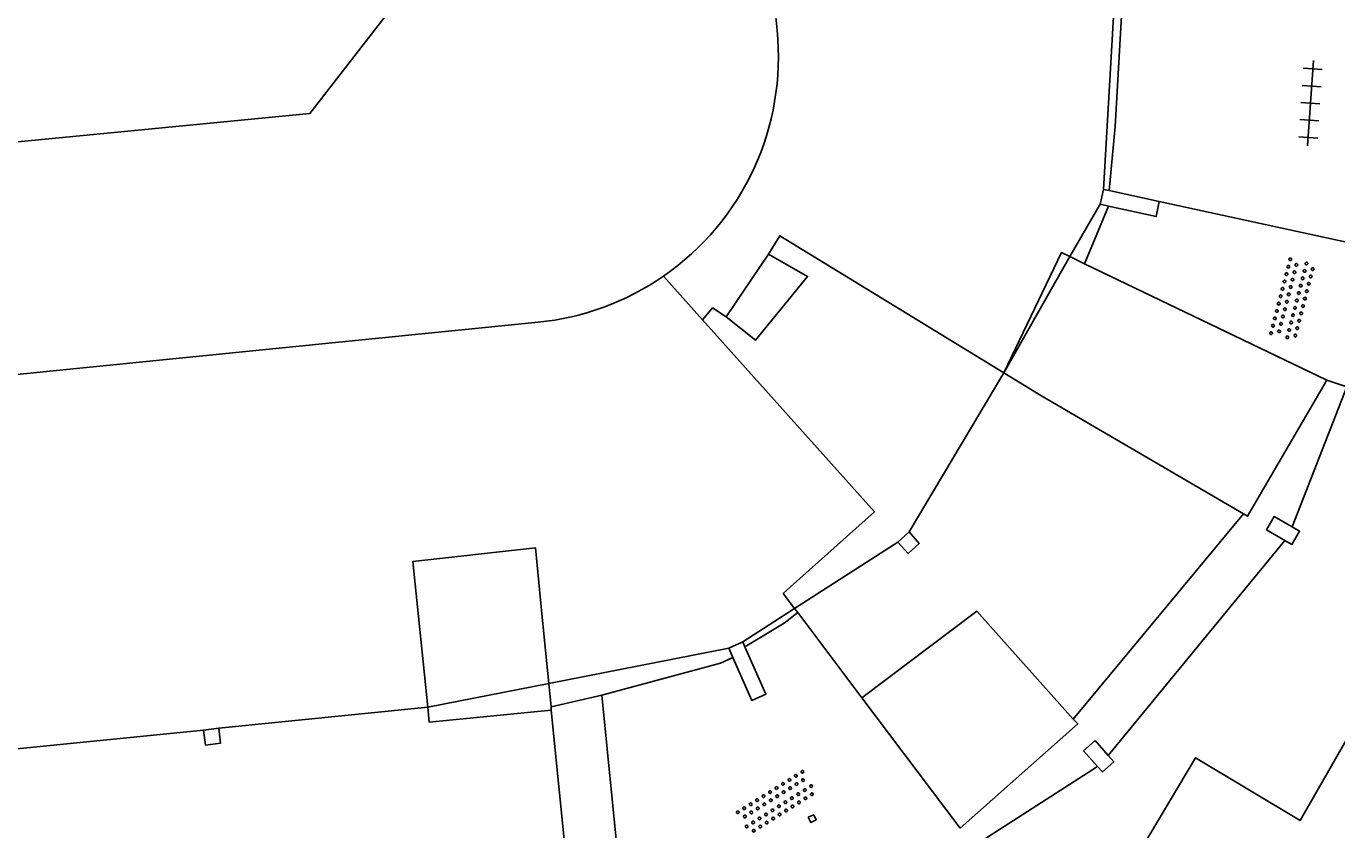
# Model space of a CAD drawing. Extents: x 131000 to 133013, y 393000 to 396501.
# Drawn here: x 132807.3 to 132841.69, y 394831.9 to 394852.98 of the extents above; entities that cross this region are included whole.
import ezdxf

# ---------------------------------------------------------------- set-up
doc = ezdxf.new("R2010")
doc.units = 0
for name, color, linetype in [('gg-afsc-erfafscheiding', 7, 'Continuous'), ('gg-afsc-hekwerk', 7, 'Continuous'), ('gg-afsc-muur', 7, 'Continuous'), ('gg-bbg-luifel en loopbrug', 7, 'Continuous'), ('gg-bbg-overig bouwwerk', 7, 'Continuous'), ('gg-bbg-pilaar overkapping', 7, 'Continuous'), ('gg-knt-trap', 7, 'Continuous'), ('gg-knt-verharding', 7, 'Continuous'), ('gt-symb-overige verharding', 7, 'Continuous'), ('gt-symb-tegel verharding', 7, 'Continuous')]:
    doc.layers.add(name, color=color, linetype=linetype)

# ---------------------------------------------------------------- blocks, each defined once
blk = doc.blocks.new('gt0-TEG1')
at = {"layer": 'gt-symb-tegel verharding'}
for p, q in [((-1.125, 0), (1.125, 0)), ((-0.9, -0.25), (-0.9, 0.25)), ((-0.45, -0.25), (-0.45, 0.25)), ((0, -0.25), (0, 0.25)), ((0.45, -0.25), (0.45, 0.25)), ((0.9, -0.25), (0.9, 0.25))]:
    blk.add_line(p, q, dxfattribs=at)
blk = doc.blocks.new('gt0-OVH')
at = {"layer": 'gt-symb-overige verharding'}
for points in [[(-0.972, 0.298), (-0.967, 0.308), (-0.965, 0.319), (-0.966, 0.33), (-0.971, 0.34), (-0.978, 0.348), (-0.988, 0.353), (-0.999, 0.355), (-1.01, 0.354), (-1.02, 0.349), (-1.028, 0.342), (-1.033, 0.332), (-1.035, 0.321), (-1.034, 0.31), (-1.029, 0.3), (-1.022, 0.292), (-1.012, 0.287), (-1.001, 0.285), (-0.99, 0.286), (-0.98, 0.291)], [(-0.772, 0.298), (-0.767, 0.308), (-0.765, 0.319), (-0.766, 0.33), (-0.771, 0.34), (-0.778, 0.348), (-0.788, 0.353), (-0.799, 0.355), (-0.81, 0.354), (-0.82, 0.349), (-0.828, 0.342), (-0.833, 0.332), (-0.835, 0.321), (-0.834, 0.31), (-0.829, 0.3), (-0.822, 0.292), (-0.812, 0.287), (-0.801, 0.285), (-0.79, 0.286), (-0.78, 0.291)], [(-0.572, 0.298), (-0.567, 0.308), (-0.565, 0.319), (-0.566, 0.33), (-0.571, 0.34), (-0.578, 0.348), (-0.588, 0.353), (-0.599, 0.355), (-0.61, 0.354), (-0.62, 0.349), (-0.628, 0.342), (-0.633, 0.332), (-0.635, 0.321), (-0.634, 0.31), (-0.629, 0.3), (-0.622, 0.292), (-0.612, 0.287), (-0.601, 0.285), (-0.59, 0.286), (-0.58, 0.291)], [(-0.372, 0.298), (-0.367, 0.308), (-0.365, 0.319), (-0.366, 0.33), (-0.371, 0.34), (-0.378, 0.348), (-0.388, 0.353), (-0.399, 0.355), (-0.41, 0.354), (-0.42, 0.349), (-0.428, 0.342), (-0.433, 0.332), (-0.435, 0.321), (-0.434, 0.31), (-0.429, 0.3), (-0.422, 0.292), (-0.412, 0.287), (-0.401, 0.285), (-0.39, 0.286), (-0.38, 0.291)], [(-0.172, 0.298), (-0.167, 0.308), (-0.165, 0.319), (-0.166, 0.33), (-0.171, 0.34), (-0.178, 0.348), (-0.188, 0.353), (-0.199, 0.355), (-0.21, 0.354), (-0.22, 0.349), (-0.228, 0.342), (-0.233, 0.332), (-0.235, 0.321), (-0.234, 0.31), (-0.229, 0.3), (-0.222, 0.292), (-0.212, 0.287), (-0.201, 0.285), (-0.19, 0.286), (-0.18, 0.291)], [(0.028, 0.298), (0.033, 0.308), (0.035, 0.319), (0.034, 0.33), (0.029, 0.34), (0.022, 0.348), (0.012, 0.353), (0.001, 0.355), (-0.01, 0.354), (-0.02, 0.349), (-0.028, 0.342), (-0.033, 0.332), (-0.035, 0.321), (-0.034, 0.31), (-0.029, 0.3), (-0.022, 0.292), (-0.012, 0.287), (-0.001, 0.285), (0.01, 0.286), (0.02, 0.291)], [(0.228, 0.298), (0.233, 0.308), (0.235, 0.319), (0.234, 0.33), (0.229, 0.34), (0.222, 0.348), (0.212, 0.353), (0.201, 0.355), (0.19, 0.354), (0.18, 0.349), (0.172, 0.342), (0.167, 0.332), (0.165, 0.321), (0.166, 0.31), (0.171, 0.3), (0.178, 0.292), (0.188, 0.287), (0.199, 0.285), (0.21, 0.286), (0.22, 0.291)], [(0.428, 0.298), (0.433, 0.308), (0.435, 0.319), (0.434, 0.33), (0.429, 0.34), (0.422, 0.348), (0.412, 0.353), (0.401, 0.355), (0.39, 0.354), (0.38, 0.349), (0.372, 0.342), (0.367, 0.332), (0.365, 0.321), (0.366, 0.31), (0.371, 0.3), (0.378, 0.292), (0.388, 0.287), (0.399, 0.285), (0.41, 0.286), (0.42, 0.291)], [(0.628, 0.298), (0.633, 0.308), (0.635, 0.319), (0.634, 0.33), (0.629, 0.34), (0.622, 0.348), (0.612, 0.353), (0.601, 0.355), (0.59, 0.354), (0.58, 0.349), (0.572, 0.342), (0.567, 0.332), (0.565, 0.321), (0.566, 0.31), (0.571, 0.3), (0.578, 0.292), (0.588, 0.287), (0.599, 0.285), (0.61, 0.286), (0.62, 0.291)], [(0.828, 0.298), (0.833, 0.308), (0.835, 0.319), (0.834, 0.33), (0.829, 0.34), (0.822, 0.348), (0.812, 0.353), (0.801, 0.355), (0.79, 0.354), (0.78, 0.349), (0.772, 0.342), (0.767, 0.332), (0.765, 0.321), (0.766, 0.31), (0.771, 0.3), (0.778, 0.292), (0.788, 0.287), (0.799, 0.285), (0.81, 0.286), (0.82, 0.291)], [(1.028, 0.298), (1.033, 0.308), (1.035, 0.319), (1.034, 0.33), (1.029, 0.34), (1.022, 0.348), (1.012, 0.353), (1.001, 0.355), (0.99, 0.354), (0.98, 0.349), (0.972, 0.342), (0.967, 0.332), (0.965, 0.321), (0.966, 0.31), (0.971, 0.3), (0.978, 0.292), (0.988, 0.287), (0.999, 0.285), (1.01, 0.286), (1.02, 0.291)], [(-0.872, 0.106), (-0.867, 0.116), (-0.865, 0.126), (-0.866, 0.137), (-0.871, 0.147), (-0.878, 0.156), (-0.888, 0.161), (-0.899, 0.163), (-0.91, 0.162), (-0.92, 0.157), (-0.928, 0.15), (-0.933, 0.14), (-0.935, 0.129), (-0.934, 0.118), (-0.929, 0.108), (-0.922, 0.1), (-0.912, 0.095), (-0.901, 0.092), (-0.89, 0.094), (-0.88, 0.098)], [(-0.672, 0.106), (-0.667, 0.116), (-0.665, 0.126), (-0.666, 0.137), (-0.671, 0.147), (-0.678, 0.156), (-0.688, 0.161), (-0.699, 0.163), (-0.71, 0.162), (-0.72, 0.157), (-0.728, 0.15), (-0.733, 0.14), (-0.735, 0.129), (-0.734, 0.118), (-0.729, 0.108), (-0.722, 0.1), (-0.712, 0.095), (-0.701, 0.092), (-0.69, 0.094), (-0.68, 0.098)], [(-0.472, 0.106), (-0.467, 0.116), (-0.465, 0.126), (-0.466, 0.137), (-0.471, 0.147), (-0.478, 0.156), (-0.488, 0.161), (-0.499, 0.163), (-0.51, 0.162), (-0.52, 0.157), (-0.528, 0.15), (-0.533, 0.14), (-0.535, 0.129), (-0.534, 0.118), (-0.529, 0.108), (-0.522, 0.1), (-0.512, 0.095), (-0.501, 0.092), (-0.49, 0.094), (-0.48, 0.098)], [(-0.272, 0.106), (-0.267, 0.116), (-0.265, 0.126), (-0.266, 0.137), (-0.271, 0.147), (-0.278, 0.156), (-0.288, 0.161), (-0.299, 0.163), (-0.31, 0.162), (-0.32, 0.157), (-0.328, 0.15), (-0.333, 0.14), (-0.335, 0.129), (-0.334, 0.118), (-0.329, 0.108), (-0.322, 0.1), (-0.312, 0.095), (-0.301, 0.092), (-0.29, 0.094), (-0.28, 0.098)], [(-0.072, 0.106), (-0.067, 0.116), (-0.065, 0.126), (-0.066, 0.137), (-0.071, 0.147), (-0.078, 0.156), (-0.088, 0.161), (-0.099, 0.163), (-0.11, 0.162), (-0.12, 0.157), (-0.128, 0.15), (-0.133, 0.14), (-0.135, 0.129), (-0.134, 0.118), (-0.129, 0.108), (-0.122, 0.1), (-0.112, 0.095), (-0.101, 0.092), (-0.09, 0.094), (-0.08, 0.098)], [(0.128, 0.106), (0.133, 0.116), (0.135, 0.126), (0.134, 0.137), (0.129, 0.147), (0.122, 0.156), (0.112, 0.161), (0.101, 0.163), (0.09, 0.162), (0.08, 0.157), (0.072, 0.15), (0.067, 0.14), (0.065, 0.129), (0.066, 0.118), (0.071, 0.108), (0.078, 0.1), (0.088, 0.095), (0.099, 0.092), (0.11, 0.094), (0.12, 0.098)], [(0.328, 0.106), (0.333, 0.116), (0.335, 0.126), (0.334, 0.137), (0.329, 0.147), (0.322, 0.156), (0.312, 0.161), (0.301, 0.163), (0.29, 0.162), (0.28, 0.157), (0.272, 0.15), (0.267, 0.14), (0.265, 0.129), (0.266, 0.118), (0.271, 0.108), (0.278, 0.1), (0.288, 0.095), (0.299, 0.092), (0.31, 0.094), (0.32, 0.098)], [(0.528, 0.106), (0.533, 0.116), (0.535, 0.126), (0.534, 0.137), (0.529, 0.147), (0.522, 0.156), (0.512, 0.161), (0.501, 0.163), (0.49, 0.162), (0.48, 0.157), (0.472, 0.15), (0.467, 0.14), (0.465, 0.129), (0.466, 0.118), (0.471, 0.108), (0.478, 0.1), (0.488, 0.095), (0.499, 0.092), (0.51, 0.094), (0.52, 0.098)], [(0.728, 0.106), (0.733, 0.116), (0.735, 0.126), (0.734, 0.137), (0.729, 0.147), (0.722, 0.156), (0.712, 0.161), (0.701, 0.163), (0.69, 0.162), (0.68, 0.157), (0.672, 0.15), (0.667, 0.14), (0.665, 0.129), (0.666, 0.118), (0.671, 0.108), (0.678, 0.1), (0.688, 0.095), (0.699, 0.092), (0.71, 0.094), (0.72, 0.098)], [(0.928, 0.106), (0.933, 0.116), (0.935, 0.126), (0.934, 0.137), (0.929, 0.147), (0.922, 0.156), (0.912, 0.161), (0.901, 0.163), (0.89, 0.162), (0.88, 0.157), (0.872, 0.15), (0.867, 0.14), (0.865, 0.129), (0.866, 0.118), (0.871, 0.108), (0.878, 0.1), (0.888, 0.095), (0.899, 0.092), (0.91, 0.094), (0.92, 0.098)], [(-0.972, -0.142), (-0.967, -0.132), (-0.965, -0.121), (-0.966, -0.11), (-0.971, -0.1), (-0.978, -0.092), (-0.988, -0.087), (-0.999, -0.085), (-1.01, -0.086), (-1.02, -0.091), (-1.028, -0.098), (-1.033, -0.108), (-1.035, -0.119), (-1.034, -0.13), (-1.029, -0.14), (-1.022, -0.148), (-1.012, -0.153), (-1.001, -0.155), (-0.99, -0.154), (-0.98, -0.149)], [(-0.872, -0.334), (-0.867, -0.324), (-0.865, -0.314), (-0.866, -0.303), (-0.871, -0.293), (-0.878, -0.284), (-0.888, -0.279), (-0.899, -0.277), (-0.91, -0.278), (-0.92, -0.283), (-0.928, -0.29), (-0.933, -0.3), (-0.935, -0.311), (-0.934, -0.322), (-0.929, -0.332), (-0.922, -0.34), (-0.912, -0.345), (-0.901, -0.348), (-0.89, -0.346), (-0.88, -0.342)], [(-0.772, -0.142), (-0.767, -0.132), (-0.765, -0.121), (-0.766, -0.11), (-0.771, -0.1), (-0.778, -0.092), (-0.788, -0.087), (-0.799, -0.085), (-0.81, -0.086), (-0.82, -0.091), (-0.828, -0.098), (-0.833, -0.108), (-0.835, -0.119), (-0.834, -0.13), (-0.829, -0.14), (-0.822, -0.148), (-0.812, -0.153), (-0.801, -0.155), (-0.79, -0.154), (-0.78, -0.149)], [(-0.672, -0.334), (-0.667, -0.324), (-0.665, -0.314), (-0.666, -0.303), (-0.671, -0.293), (-0.678, -0.284), (-0.688, -0.279), (-0.699, -0.277), (-0.71, -0.278), (-0.72, -0.283), (-0.728, -0.29), (-0.733, -0.3), (-0.735, -0.311), (-0.734, -0.322), (-0.729, -0.332), (-0.722, -0.34), (-0.712, -0.345), (-0.701, -0.348), (-0.69, -0.346), (-0.68, -0.342)], [(-0.572, -0.142), (-0.567, -0.132), (-0.565, -0.121), (-0.566, -0.11), (-0.571, -0.1), (-0.578, -0.092), (-0.588, -0.087), (-0.599, -0.085), (-0.61, -0.086), (-0.62, -0.091), (-0.628, -0.098), (-0.633, -0.108), (-0.635, -0.119), (-0.634, -0.13), (-0.629, -0.14), (-0.622, -0.148), (-0.612, -0.153), (-0.601, -0.155), (-0.59, -0.154), (-0.58, -0.149)], [(-0.472, -0.334), (-0.467, -0.324), (-0.465, -0.314), (-0.466, -0.303), (-0.471, -0.293), (-0.478, -0.284), (-0.488, -0.279), (-0.499, -0.277), (-0.51, -0.278), (-0.52, -0.283), (-0.528, -0.29), (-0.533, -0.3), (-0.535, -0.311), (-0.534, -0.322), (-0.529, -0.332), (-0.522, -0.34), (-0.512, -0.345), (-0.501, -0.348), (-0.49, -0.346), (-0.48, -0.342)], [(-0.372, -0.142), (-0.367, -0.132), (-0.365, -0.121), (-0.366, -0.11), (-0.371, -0.1), (-0.378, -0.092), (-0.388, -0.087), (-0.399, -0.085), (-0.41, -0.086), (-0.42, -0.091), (-0.428, -0.098), (-0.433, -0.108), (-0.435, -0.119), (-0.434, -0.13), (-0.429, -0.14), (-0.422, -0.148), (-0.412, -0.153), (-0.401, -0.155), (-0.39, -0.154), (-0.38, -0.149)], [(-0.272, -0.334), (-0.267, -0.324), (-0.265, -0.314), (-0.266, -0.303), (-0.271, -0.293), (-0.278, -0.284), (-0.288, -0.279), (-0.299, -0.277), (-0.31, -0.278), (-0.32, -0.283), (-0.328, -0.29), (-0.333, -0.3), (-0.335, -0.311), (-0.334, -0.322), (-0.329, -0.332), (-0.322, -0.34), (-0.312, -0.345), (-0.301, -0.348), (-0.29, -0.346), (-0.28, -0.342)], [(-0.172, -0.142), (-0.167, -0.132), (-0.165, -0.121), (-0.166, -0.11), (-0.171, -0.1), (-0.178, -0.092), (-0.188, -0.087), (-0.199, -0.085), (-0.21, -0.086), (-0.22, -0.091), (-0.228, -0.098), (-0.233, -0.108), (-0.235, -0.119), (-0.234, -0.13), (-0.229, -0.14), (-0.222, -0.148), (-0.212, -0.153), (-0.201, -0.155), (-0.19, -0.154), (-0.18, -0.149)], [(-0.072, -0.334), (-0.067, -0.324), (-0.065, -0.314), (-0.066, -0.303), (-0.071, -0.293), (-0.078, -0.284), (-0.088, -0.279), (-0.099, -0.277), (-0.11, -0.278), (-0.12, -0.283), (-0.128, -0.29), (-0.133, -0.3), (-0.135, -0.311), (-0.134, -0.322), (-0.129, -0.332), (-0.122, -0.34), (-0.112, -0.345), (-0.101, -0.348), (-0.09, -0.346), (-0.08, -0.342)], [(0.028, -0.142), (0.033, -0.132), (0.035, -0.121), (0.034, -0.11), (0.029, -0.1), (0.022, -0.092), (0.012, -0.087), (0.001, -0.085), (-0.01, -0.086), (-0.02, -0.091), (-0.028, -0.098), (-0.033, -0.108), (-0.035, -0.119), (-0.034, -0.13), (-0.029, -0.14), (-0.022, -0.148), (-0.012, -0.153), (-0.001, -0.155), (0.01, -0.154), (0.02, -0.149)], [(0.128, -0.334), (0.133, -0.324), (0.135, -0.314), (0.134, -0.303), (0.129, -0.293), (0.122, -0.284), (0.112, -0.279), (0.101, -0.277), (0.09, -0.278), (0.08, -0.283), (0.072, -0.29), (0.067, -0.3), (0.065, -0.311), (0.066, -0.322), (0.071, -0.332), (0.078, -0.34), (0.088, -0.345), (0.099, -0.348), (0.11, -0.346), (0.12, -0.342)], [(0.228, -0.142), (0.233, -0.132), (0.235, -0.121), (0.234, -0.11), (0.229, -0.1), (0.222, -0.092), (0.212, -0.087), (0.201, -0.085), (0.19, -0.086), (0.18, -0.091), (0.172, -0.098), (0.167, -0.108), (0.165, -0.119), (0.166, -0.13), (0.171, -0.14), (0.178, -0.148), (0.188, -0.153), (0.199, -0.155), (0.21, -0.154), (0.22, -0.149)], [(0.328, -0.334), (0.333, -0.324), (0.335, -0.314), (0.334, -0.303), (0.329, -0.293), (0.322, -0.284), (0.312, -0.279), (0.301, -0.277), (0.29, -0.278), (0.28, -0.283), (0.272, -0.29), (0.267, -0.3), (0.265, -0.311), (0.266, -0.322), (0.271, -0.332), (0.278, -0.34), (0.288, -0.345), (0.299, -0.348), (0.31, -0.346), (0.32, -0.342)], [(0.428, -0.142), (0.433, -0.132), (0.435, -0.121), (0.434, -0.11), (0.429, -0.1), (0.422, -0.092), (0.412, -0.087), (0.401, -0.085), (0.39, -0.086), (0.38, -0.091), (0.372, -0.098), (0.367, -0.108), (0.365, -0.119), (0.366, -0.13), (0.371, -0.14), (0.378, -0.148), (0.388, -0.153), (0.399, -0.155), (0.41, -0.154), (0.42, -0.149)], [(0.528, -0.334), (0.533, -0.324), (0.535, -0.314), (0.534, -0.303), (0.529, -0.293), (0.522, -0.284), (0.512, -0.279), (0.501, -0.277), (0.49, -0.278), (0.48, -0.283), (0.472, -0.29), (0.467, -0.3), (0.465, -0.311), (0.466, -0.322), (0.471, -0.332), (0.478, -0.34), (0.488, -0.345), (0.499, -0.348), (0.51, -0.346), (0.52, -0.342)], [(0.628, -0.142), (0.633, -0.132), (0.635, -0.121), (0.634, -0.11), (0.629, -0.1), (0.622, -0.092), (0.612, -0.087), (0.601, -0.085), (0.59, -0.086), (0.58, -0.091), (0.572, -0.098), (0.567, -0.108), (0.565, -0.119), (0.566, -0.13), (0.571, -0.14), (0.578, -0.148), (0.588, -0.153), (0.599, -0.155), (0.61, -0.154), (0.62, -0.149)], [(0.728, -0.334), (0.733, -0.324), (0.735, -0.314), (0.734, -0.303), (0.729, -0.293), (0.722, -0.284), (0.712, -0.279), (0.701, -0.277), (0.69, -0.278), (0.68, -0.283), (0.672, -0.29), (0.667, -0.3), (0.665, -0.311), (0.666, -0.322), (0.671, -0.332), (0.678, -0.34), (0.688, -0.345), (0.699, -0.348), (0.71, -0.346), (0.72, -0.342)], [(0.828, -0.142), (0.833, -0.132), (0.835, -0.121), (0.834, -0.11), (0.829, -0.1), (0.822, -0.092), (0.812, -0.087), (0.801, -0.085), (0.79, -0.086), (0.78, -0.091), (0.772, -0.098), (0.767, -0.108), (0.765, -0.119), (0.766, -0.13), (0.771, -0.14), (0.778, -0.148), (0.788, -0.153), (0.799, -0.155), (0.81, -0.154), (0.82, -0.149)], [(0.928, -0.334), (0.933, -0.324), (0.935, -0.314), (0.934, -0.303), (0.929, -0.293), (0.922, -0.284), (0.912, -0.279), (0.901, -0.277), (0.89, -0.278), (0.88, -0.283), (0.872, -0.29), (0.867, -0.3), (0.865, -0.311), (0.866, -0.322), (0.871, -0.332), (0.878, -0.34), (0.888, -0.345), (0.899, -0.348), (0.91, -0.346), (0.92, -0.342)], [(1.028, -0.142), (1.033, -0.132), (1.035, -0.121), (1.034, -0.11), (1.029, -0.1), (1.022, -0.092), (1.012, -0.087), (1.001, -0.085), (0.99, -0.086), (0.98, -0.091), (0.972, -0.098), (0.967, -0.108), (0.965, -0.119), (0.966, -0.13), (0.971, -0.14), (0.978, -0.148), (0.988, -0.153), (0.999, -0.155), (1.01, -0.154), (1.02, -0.149)]]:
    blk.add_lwpolyline(points, close=True, dxfattribs=at)

msp = doc.modelspace()

# ---------------------------------------------------------------- linework, layer by layer
at = {"layer": 'gg-afsc-erfafscheiding'}
msp.add_lwpolyline([(132729.021, 394953.834), (132734.069, 394960.078), (132804.071, 394966.658), (132809.333, 394962.281), (132819.521, 394856.848), (132814.749, 394850.696), (132745.695, 394843.994), (132739.393, 394849.38), (132729.021, 394953.834)], dxfattribs=at)
at = {"layer": 'gg-afsc-hekwerk'}
for p, q in [((132835.076, 394846.751), (132835.699, 394848.265)), ((132825.049, 394845.281), (132824.024, 394846.426)), ((132841.428, 394843.696), (132841.958, 394843.525)), ((132839.247, 394840.19), (132834.78, 394834.806)), ((132821.082, 394835.125), (132822.411, 394835.431))]:
    msp.add_line(p, q, dxfattribs=at)
for points in [[(132835.719, 394848.67), (132835.88, 394850.35), (132836.058, 394853.56)], [(132827.547, 394837.6), (132827.189, 394837.326), (132826.162, 394836.7)], [(132822.411, 394835.431), (132825.521, 394836.272), (132825.848, 394836.422)]]:
    msp.add_lwpolyline(points, dxfattribs=at)
at = {"layer": 'gg-afsc-muur'}
for p, q in [((132827.547, 394837.6), (132827.467, 394837.706)), ((132829.231, 394835.367), (132827.547, 394837.6))]:
    msp.add_line(p, q, dxfattribs=at)
for points in [[(132832.953, 394843.893), (132827.081, 394847.486), (132826.785, 394847.002)], [(132825.668, 394845.36), (132825.312, 394845.592), (132825.049, 394845.281)], [(132827.359, 394838.272), (132829.56, 394840.243), (132825.049, 394845.281)], [(132827.467, 394837.706), (132827.168, 394838.101), (132827.359, 394838.272)]]:
    msp.add_lwpolyline(points, dxfattribs=at)
at = {"layer": 'gg-bbg-luifel en loopbrug'}
for p, q in [((132815.578, 394967.131), (132827.007, 394852.88)), ((132835.57, 394848.702), (132835.853, 394853.538)), ((132835.486, 394848.311), (132835.57, 394848.702)), ((132835.486, 394848.311), (132834.685, 394846.939)), ((132834.685, 394846.939), (132832.953, 394843.893)), ((132784.754, 394841.618), (132820.739, 394845.218)), ((132830.472, 394839.715), (132832.953, 394843.893)), ((132840.519, 394839.847), (132841.958, 394843.525)), ((132830.175, 394839.447), (132830.472, 394839.715)), ((132827.467, 394837.706), (132830.175, 394839.447)), ((132835.695, 394833.853), (132840.331, 394839.493)), ((132826.105, 394836.83), (132827.467, 394837.706)), ((132821.018, 394835.743), (132825.739, 394836.669)), ((132826.105, 394836.83), (132825.739, 394836.669)), ((132817.839, 394835.119), (132821.018, 394835.743)), ((132817.839, 394835.119), (132812.354, 394834.565)), ((132812.354, 394834.565), (132811.957, 394834.513)), ((132811.957, 394834.513), (132803.65, 394833.691)), ((132829.273, 394829.623), (132835.415, 394833.565))]:
    msp.add_line(p, q, dxfattribs=at)
for points in [[(132840.519, 394839.847), (132840.715, 394839.733), (132840.514, 394839.387), (132840.331, 394839.493)], [(132817.839, 394835.119), (132817.453, 394838.943), (132820.664, 394839.303), (132820.839, 394837.481), (132821.018, 394835.743)], [(132835.415, 394833.565), (132835.544, 394833.42), (132835.843, 394833.686), (132835.695, 394833.853)]]:
    msp.add_lwpolyline(points, dxfattribs=at)
for centre, radius, start, end in [((132820.045, 394852.181), 6.997, 304.6571, 5.7307), ((132820.045, 394852.175), 6.992, 275.6947, 304.6854)]:
    msp.add_arc(centre, radius, start, end, dxfattribs=at)
at = {"layer": 'gg-bbg-overig bouwwerk'}
for p, q in [((132835.076, 394846.751), (132834.685, 394846.939)), ((132841.428, 394843.696), (132835.076, 394846.751)), ((132821.018, 394835.743), (132821.082, 394835.125)), ((132821.08, 394835.04), (132821.082, 394835.125))]:
    msp.add_line(p, q, dxfattribs=at)
for points in [[(132834.685, 394846.939), (132834.468, 394847.043), (132832.953, 394843.893)], [(132839.247, 394840.19), (132833.924, 394843.299), (132832.953, 394843.893)], [(132841.428, 394843.696), (132839.354, 394840.128), (132839.247, 394840.19)], [(132834.78, 394834.806), (132832.245, 394837.64), (132829.231, 394835.367)], [(132829.231, 394835.367), (132831.811, 394831.945), (132834.894, 394834.679), (132834.78, 394834.806)], [(132821.08, 394835.04), (132817.879, 394834.724), (132817.839, 394835.119)]]:
    msp.add_lwpolyline(points, dxfattribs=at)
at = {"layer": 'gg-bbg-pilaar overkapping'}
for p, q in [((132835.57, 394848.702), (132835.719, 394848.67)), ((132835.719, 394848.67), (132837.036, 394848.383)), ((132835.699, 394848.265), (132835.486, 394848.311)), ((132825.739, 394836.669), (132825.848, 394836.422)), ((132826.162, 394836.7), (132826.105, 394836.83))]:
    msp.add_line(p, q, dxfattribs=at)
for points in [[(132835.699, 394848.265), (132836.952, 394847.991), (132837.036, 394848.383)], [(132840.331, 394839.493), (132839.848, 394839.774), (132840.049, 394840.12), (132840.519, 394839.847)], [(132830.175, 394839.447), (132830.442, 394839.149), (132830.739, 394839.416), (132830.472, 394839.715)], [(132825.848, 394836.422), (132826.342, 394835.295), (132826.708, 394835.456), (132826.162, 394836.7)], [(132812.354, 394834.565), (132812.404, 394834.178), (132812.008, 394834.125), (132811.957, 394834.513)], [(132835.415, 394833.565), (132835.05, 394833.976), (132835.349, 394834.242), (132835.695, 394833.853)], [(132827.82, 394832.232), (132827.889, 394832.096), (132828.03, 394832.16), (132827.968, 394832.297), (132827.82, 394832.232)]]:
    msp.add_lwpolyline(points, dxfattribs=at)
at = {"layer": 'gg-knt-trap'}
msp.add_line((132825.668, 394845.36), (132826.785, 394847.002), dxfattribs=at)
msp.add_lwpolyline([(132826.785, 394847.002), (132827.807, 394846.421), (132826.444, 394844.75), (132825.668, 394845.36)], dxfattribs=at)
at = {"layer": 'gg-knt-verharding'}
for p, q in [((132837.036, 394848.383), (132842.721, 394847.147)), ((132822.411, 394835.431), (132823.15, 394827.955)), ((132821.08, 394835.04), (132821.767, 394828.157))]:
    msp.add_line(p, q, dxfattribs=at)
msp.add_lwpolyline([(132835.352, 394828.063), (132834.789, 394828.427), (132837.988, 394833.792), (132840.736, 394832.149), (132846.425, 394842.083)], dxfattribs=at)

# ---------------------------------------------------------------- block references
at = {"layer": 'gt-symb-overige verharding'}
for p, rotation in [((132840.53, 394845.819), 75.4080437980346), ((132826.992, 394832.621), 32.053944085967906)]:
    msp.add_blockref('gt0-OVH', p, dxfattribs=dict(at, rotation=rotation))
at = {"layer": 'gt-symb-tegel verharding', "rotation": 86.15925292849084}
msp.add_blockref('gt0-TEG1', (132841.003, 394850.964), dxfattribs=at)

doc.saveas('drawing.dxf')
